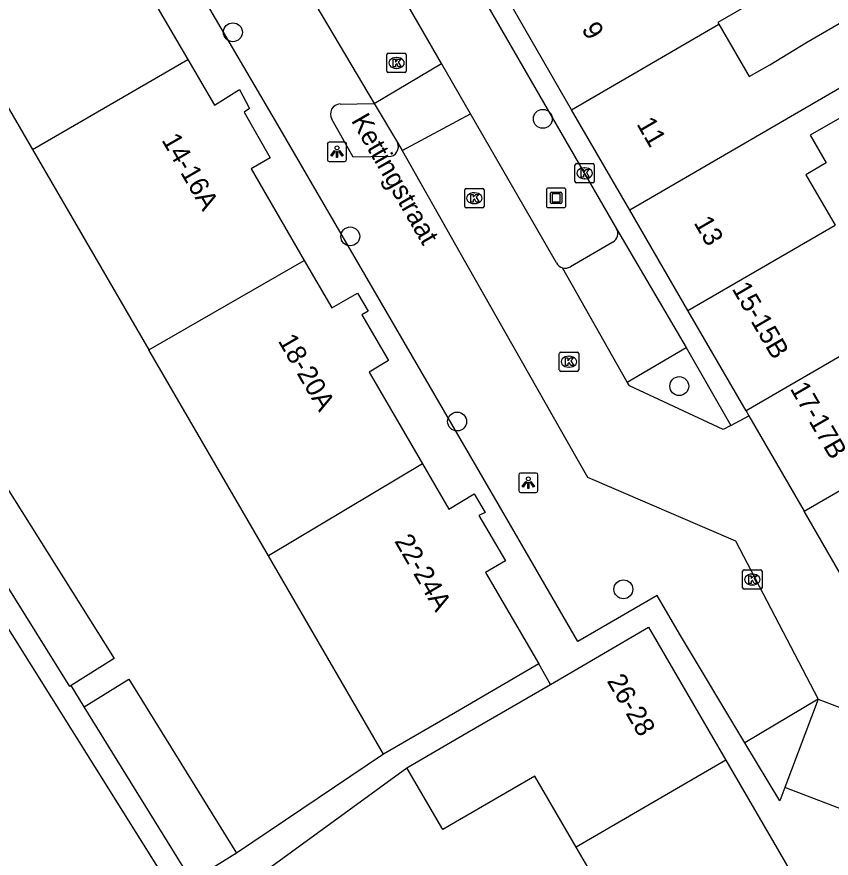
# Model space of a CAD drawing. Extents: x 161801 to 162379, y 382315 to 382832.
# Drawn here: x 162111.23 to 162153.34, y 382526.64 to 382570.14 of the extents above; entities that cross this region are included whole.
import ezdxf

# ---------------------------------------------------------------- set-up
doc = ezdxf.new("R2010")
doc.units = 0
for name, color, linetype in [('IMGEO_Boom', 7, 'Continuous'), ('IMGEO_Kolk', 7, 'Continuous'), ('IMGEO_Kunstobject', 7, 'Continuous'), ('IMGEO_Lichtpunt', 7, 'Continuous'), ('IMGEO_Openbare_ruimte_label', 7, 'Continuous'), ('IMGEO_Pand', 7, 'Continuous'), ('IMGEO_Pand_nummerreeks', 7, 'Continuous'), ('IMGEO_Parkeervlak_open', 7, 'Continuous'), ('IMGEO_Voetpad_open', 7, 'Continuous'), ('IMGEO_Woonerf_open', 7, 'Continuous')]:
    doc.layers.add(name, color=color, linetype=linetype)

msp = doc.modelspace()

# ---------------------------------------------------------------- linework, layer by layer
at = {"layer": 'IMGEO_Boom'}
for centre in [(162122.401, 382569.337), (162138.426, 382564.863), (162128.469, 382558.785), (162145.482, 382551.046), (162133.993, 382549.214), (162142.591, 382540.541)]:
    msp.add_circle(centre, 0.489, dxfattribs=at)
at = {"layer": 'IMGEO_Kolk'}
for p, q in [((162130.361, 382567.325), (162130.361, 382568.177)), ((162130.436, 382568.251), (162131.288, 382568.251)), ((162130.849, 382568.031), (162130.874, 382568.031)), ((162131.362, 382568.177), (162131.362, 382567.325)), ((162130.872, 382567.471), (162130.847, 382567.471)), ((162131.288, 382567.251), (162130.436, 382567.251)), ((162140.085, 382561.62), (162140.085, 382562.472)), ((162140.16, 382562.546), (162141.012, 382562.546)), ((162140.573, 382562.326), (162140.598, 382562.326)), ((162141.086, 382562.472), (162141.086, 382561.62)), ((162141.012, 382561.546), (162140.16, 382561.546)), ((162140.596, 382561.766), (162140.571, 382561.766)), ((162134.385, 382560.333), (162134.385, 382561.185)), ((162134.46, 382561.259), (162135.312, 382561.259)), ((162134.873, 382561.039), (162134.898, 382561.039)), ((162135.386, 382561.185), (162135.386, 382560.333)), ((162134.896, 382560.479), (162134.871, 382560.479)), ((162135.312, 382560.259), (162134.46, 382560.259)), ((162139.279, 382551.882), (162139.279, 382552.734)), ((162139.354, 382552.808), (162140.206, 382552.808)), ((162140.28, 382552.734), (162140.28, 382551.882)), ((162139.767, 382552.588), (162139.792, 382552.588)), ((162140.206, 382551.808), (162139.354, 382551.808)), ((162139.79, 382552.028), (162139.765, 382552.028)), ((162148.759, 382540.619), (162148.759, 382541.471)), ((162148.834, 382541.545), (162149.686, 382541.545)), ((162149.76, 382541.471), (162149.76, 382540.619)), ((162149.247, 382541.325), (162149.272, 382541.325)), ((162149.686, 382540.545), (162148.834, 382540.545)), ((162149.27, 382540.765), (162149.245, 382540.765))]:
    msp.add_line(p, q, dxfattribs=at)
for points in [[(162130.361, 382567.325), (162130.361, 382568.177)], [(162130.436, 382568.251), (162131.288, 382568.251)], [(162130.682, 382567.951), (162130.805, 382567.951), (162130.805, 382567.8), (162130.935, 382567.951), (162131.099, 382567.951), (162130.953, 382567.8), (162131.106, 382567.551), (162130.954, 382567.551), (162130.869, 382567.715), (162130.805, 382567.648), (162130.805, 382567.551), (162130.682, 382567.551), (162130.682, 382567.951)], [(162131.362, 382568.177), (162131.362, 382567.325)], [(162131.288, 382567.251), (162130.436, 382567.251)], [(162140.085, 382561.62), (162140.085, 382562.472)], [(162140.16, 382562.546), (162141.012, 382562.546)], [(162140.406, 382562.246), (162140.529, 382562.246), (162140.529, 382562.095), (162140.659, 382562.246), (162140.823, 382562.246), (162140.677, 382562.095), (162140.83, 382561.846), (162140.678, 382561.846), (162140.593, 382562.01), (162140.529, 382561.943), (162140.529, 382561.846), (162140.406, 382561.846), (162140.406, 382562.246)], [(162141.086, 382562.472), (162141.086, 382561.62)], [(162141.012, 382561.546), (162140.16, 382561.546)], [(162134.385, 382560.333), (162134.385, 382561.185)], [(162134.46, 382561.259), (162135.312, 382561.259)], [(162134.706, 382560.959), (162134.829, 382560.959), (162134.829, 382560.808), (162134.959, 382560.959), (162135.123, 382560.959), (162134.977, 382560.808), (162135.13, 382560.559), (162134.978, 382560.559), (162134.893, 382560.723), (162134.829, 382560.656), (162134.829, 382560.559), (162134.706, 382560.559), (162134.706, 382560.959)], [(162135.386, 382561.185), (162135.386, 382560.333)], [(162135.312, 382560.259), (162134.46, 382560.259)], [(162139.279, 382551.882), (162139.279, 382552.734)], [(162139.354, 382552.808), (162140.206, 382552.808)], [(162140.28, 382552.734), (162140.28, 382551.882)], [(162139.6, 382552.508), (162139.723, 382552.508), (162139.723, 382552.357), (162139.853, 382552.508), (162140.017, 382552.508), (162139.871, 382552.357), (162140.024, 382552.108), (162139.872, 382552.108), (162139.787, 382552.272), (162139.723, 382552.205), (162139.723, 382552.108), (162139.6, 382552.108), (162139.6, 382552.508)], [(162140.206, 382551.808), (162139.354, 382551.808)], [(162148.759, 382540.619), (162148.759, 382541.471)], [(162148.834, 382541.545), (162149.686, 382541.545)], [(162149.76, 382541.471), (162149.76, 382540.619)], [(162149.08, 382541.245), (162149.203, 382541.245), (162149.203, 382541.094), (162149.333, 382541.245), (162149.497, 382541.245), (162149.351, 382541.094), (162149.504, 382540.845), (162149.352, 382540.845), (162149.267, 382541.009), (162149.203, 382540.942), (162149.203, 382540.845), (162149.08, 382540.845), (162149.08, 382541.245)], [(162149.686, 382540.545), (162148.834, 382540.545)]]:
    msp.add_lwpolyline(points, dxfattribs=at)
for centre, start, end in [((162130.438, 382568.175), 91.552, 178.448), ((162130.438, 382568.175), 91.552, 178.448), ((162131.286, 382568.175), 1.552, 88.448), ((162131.286, 382568.175), 1.552, 88.448), ((162130.438, 382567.327), 181.552, 268.448), ((162130.438, 382567.327), 181.552, 268.448), ((162131.286, 382567.327), 271.552, 358.448), ((162131.286, 382567.327), 271.552, 358.448), ((162140.162, 382562.47), 91.552, 178.448), ((162140.162, 382562.47), 91.552, 178.448), ((162141.01, 382562.47), 1.552, 88.448), ((162141.01, 382562.47), 1.552, 88.448), ((162140.162, 382561.622), 181.552, 268.448), ((162140.162, 382561.622), 181.552, 268.448), ((162141.01, 382561.622), 271.552, 358.448), ((162141.01, 382561.622), 271.552, 358.448), ((162134.462, 382561.183), 91.552, 178.448), ((162134.462, 382561.183), 91.552, 178.448), ((162135.31, 382561.183), 1.552, 88.448), ((162135.31, 382561.183), 1.552, 88.448), ((162134.462, 382560.335), 181.552, 268.448), ((162134.462, 382560.335), 181.552, 268.448), ((162135.31, 382560.335), 271.552, 358.448), ((162135.31, 382560.335), 271.552, 358.448), ((162139.356, 382552.732), 91.552, 178.448), ((162139.356, 382552.732), 91.552, 178.448), ((162140.204, 382552.732), 1.552, 88.448), ((162140.204, 382552.732), 1.552, 88.448), ((162139.356, 382551.884), 181.552, 268.448), ((162139.356, 382551.884), 181.552, 268.448), ((162140.204, 382551.884), 271.552, 358.448), ((162140.204, 382551.884), 271.552, 358.448), ((162148.836, 382541.469), 91.552, 178.448), ((162148.836, 382541.469), 91.552, 178.448), ((162149.684, 382541.469), 1.552, 88.448), ((162149.684, 382541.469), 1.552, 88.448), ((162148.836, 382540.621), 181.552, 268.448), ((162148.836, 382540.621), 181.552, 268.448), ((162149.684, 382540.621), 271.552, 358.448), ((162149.684, 382540.621), 271.552, 358.448)]:
    msp.add_arc(centre, 0.0765, start, end, dxfattribs=at)
for centre, major_axis, ratio, start_param, end_param in [((162130.848, 382567.751), (-0.387, 0.002), 0.722429, 4.712389, 7.853982), ((162130.873, 382567.751), (-0.39, 0.002), 0.717154, 1.570796, 4.712389), ((162140.572, 382562.046), (-0.387, 0.002), 0.722429, 4.712389, 7.853982), ((162140.597, 382562.046), (-0.39, 0.002), 0.717154, 1.570796, 4.712389), ((162134.872, 382560.759), (-0.387, 0.002), 0.722429, 4.712389, 7.853982), ((162134.897, 382560.759), (-0.39, 0.002), 0.717154, 1.570796, 4.712389), ((162139.766, 382552.308), (-0.387, 0.002), 0.722429, 4.712389, 7.853982), ((162139.791, 382552.308), (-0.39, 0.002), 0.717154, 1.570796, 4.712389), ((162149.246, 382541.045), (-0.387, 0.002), 0.722429, 4.712389, 7.853982), ((162149.271, 382541.045), (-0.39, 0.002), 0.717154, 1.570796, 4.712389)]:
    msp.add_ellipse(centre, major_axis=major_axis, ratio=ratio, start_param=start_param, end_param=end_param, dxfattribs=at)
at = {"layer": 'IMGEO_Kunstobject'}
for p, q in [((162138.615, 382561.195), (162138.615, 382560.354)), ((162138.615, 382561.195), (162138.615, 382560.354)), ((162139.531, 382561.279), (162138.69, 382561.279)), ((162139.531, 382561.279), (162138.69, 382561.279)), ((162138.829, 382560.543), (162138.829, 382561.017)), ((162138.879, 382561.067), (162139.353, 382561.067)), ((162138.909, 382560.967), (162138.909, 382560.593)), ((162139.303, 382560.987), (162138.929, 382560.987)), ((162139.323, 382560.593), (162139.323, 382560.967)), ((162139.403, 382561.017), (162139.403, 382560.543)), ((162139.615, 382560.363), (162139.615, 382561.204)), ((162139.615, 382560.363), (162139.615, 382561.204)), ((162139.353, 382560.493), (162138.879, 382560.493)), ((162138.929, 382560.573), (162139.303, 382560.573)), ((162138.699, 382560.279), (162139.54, 382560.279)), ((162138.699, 382560.279), (162139.54, 382560.279))]:
    msp.add_line(p, q, dxfattribs=at)
for centre, radius, start, end in [((162138.693, 382561.201), 0.0779, 92.4484, 184.2845), ((162138.693, 382561.201), 0.0779, 92.4484, 184.2845), ((162138.879, 382561.017), 0.05, 90, 180), ((162138.929, 382560.967), 0.02, 90, 180), ((162139.303, 382560.967), 0.02, 360, 90), ((162139.353, 382561.017), 0.05, 360, 90), ((162139.537, 382561.201), 0.0779, 2.4484, 94.2845), ((162139.537, 382561.201), 0.0779, 2.4484, 94.2845), ((162138.879, 382560.543), 0.05, 180, 270), ((162138.929, 382560.593), 0.02, 180, 270), ((162139.303, 382560.593), 0.02, 270, 0), ((162139.353, 382560.543), 0.05, 270, 0), ((162138.693, 382560.357), 0.0779, 182.4484, 274.2845), ((162138.693, 382560.357), 0.0779, 182.4484, 274.2845), ((162139.537, 382560.357), 0.0779, 272.4484, 4.2845), ((162139.537, 382560.357), 0.0779, 272.4484, 4.2845)]:
    msp.add_arc(centre, radius, start, end, dxfattribs=at)
at = {"layer": 'IMGEO_Lichtpunt'}
for p, q in [((162127.283, 382563.562), (162127.283, 382562.755)), ((162127.283, 382563.562), (162127.283, 382562.755)), ((162128.185, 382563.657), (162127.377, 382563.657)), ((162128.185, 382563.657), (162127.377, 382563.657)), ((162128.279, 382562.755), (162128.279, 382563.562)), ((162128.279, 382562.755), (162128.279, 382563.562)), ((162127.377, 382562.661), (162128.185, 382562.661)), ((162127.377, 382562.661), (162128.185, 382562.661)), ((162137.178, 382546.453), (162137.178, 382545.646)), ((162137.178, 382546.453), (162137.178, 382545.646)), ((162138.08, 382546.548), (162137.272, 382546.548)), ((162138.08, 382546.548), (162137.272, 382546.548)), ((162138.174, 382545.646), (162138.174, 382546.453)), ((162138.174, 382545.646), (162138.174, 382546.453)), ((162137.272, 382545.552), (162138.08, 382545.552)), ((162137.272, 382545.552), (162138.08, 382545.552))]:
    msp.add_line(p, q, dxfattribs=at)
for points in [[(162127.657, 382563.226), (162127.696, 382563.198), (162127.508, 382562.936), (162127.47, 382562.963), (162127.657, 382563.226)], [(162127.759, 382563.178), (162127.806, 382563.178), (162127.806, 382562.856), (162127.759, 382562.856), (162127.759, 382563.178)], [(162127.869, 382563.198), (162127.907, 382563.225), (162128.094, 382562.963), (162128.055, 382562.935), (162127.869, 382563.198)], [(162137.552, 382546.117), (162137.591, 382546.089), (162137.403, 382545.827), (162137.365, 382545.854), (162137.552, 382546.117)], [(162137.654, 382546.069), (162137.701, 382546.069), (162137.701, 382545.747), (162137.654, 382545.747), (162137.654, 382546.069)], [(162137.764, 382546.089), (162137.802, 382546.116), (162137.989, 382545.854), (162137.95, 382545.826), (162137.764, 382546.089)]]:
    msp.add_lwpolyline(points, dxfattribs=at)
for centre in [(162127.782, 382563.36), (162137.677, 382546.251)]:
    msp.add_circle(centre, 0.0994, dxfattribs=at)
for centre, start, end in [((162127.377, 382563.562), 90, 180), ((162127.377, 382563.562), 90, 180), ((162128.185, 382563.562), 0, 90), ((162128.185, 382563.562), 0, 90), ((162127.377, 382562.755), 180, 270), ((162127.377, 382562.755), 180, 270), ((162128.185, 382562.755), 270, 0), ((162128.185, 382562.755), 270, 360), ((162137.272, 382546.453), 90, 180), ((162137.272, 382546.453), 90, 180), ((162138.08, 382546.453), 0, 90), ((162138.08, 382546.453), 0, 90), ((162137.272, 382545.646), 180, 270), ((162137.272, 382545.646), 180, 270), ((162138.08, 382545.646), 270, 0), ((162138.08, 382545.646), 270, 360)]:
    msp.add_arc(centre, 0.0946, start, end, dxfattribs=at)
at = {"layer": 'IMGEO_Pand'}
for points in [[(162148.427, 382577.206), (162149.201, 382577.655), (162149.722, 382577.957), (162150.346, 382578.319), (162151.82, 382575.775), (162151.659, 382575.681), (162151.196, 382575.413), (162149.176, 382574.243), (162148.921, 382574.095), (162148.681, 382573.956), (162148.721, 382573.887), (162148.85, 382573.665), (162149.044, 382573.33), (162150.158, 382571.407), (162147.471, 382569.85), (162147.528, 382569.752)], [(162114.042, 382578.304), (162115.409, 382575.952), (162116.738, 382576.747), (162117.261, 382575.769), (162116.97, 382575.589), (162118.318, 382573.243), (162117.306, 382572.656), (162120.071, 382567.925)], [(162106.08, 382573.541), (162112.045, 382563.269)], [(162139.909, 382565.336), (162136.901, 382570.526)], [(162147.528, 382569.752), (162149.096, 382567.046), (162150.157, 382567.66), (162152.029, 382568.786), (162154.287, 382570.095), (162155.744, 382567.581)], [(162139.909, 382565.336), (162147.528, 382569.752)], [(162155.744, 382567.581), (162157.523, 382568.569), (162157.546, 382568.378), (162157.588, 382568.036), (162157.904, 382565.426), (162157.222, 382565.031), (162154.956, 382563.718), (162154.149, 382565.11), (162152.255, 382564.012), (162153.084, 382562.582), (162152.034, 382561.973), (162153.543, 382559.37)], [(162112.045, 382563.269), (162120.071, 382567.925)], [(162120.071, 382567.925), (162121.446, 382565.572), (162122.744, 382566.373), (162123.264, 382565.402), (162122.984, 382565.199), (162124.331, 382562.849), (162123.338, 382562.278), (162126.09, 382557.539)], [(162155.744, 382567.581), (162155.383, 382567.372), (162142.917, 382560.146)], [(162142.917, 382560.146), (162139.909, 382565.336)], [(162112.045, 382563.269), (162118.056, 382552.919)], [(162145.925, 382554.955), (162142.917, 382560.146)], [(162145.925, 382554.955), (162153.543, 382559.37)], [(162118.056, 382552.919), (162126.09, 382557.539)], [(162126.09, 382557.539), (162127.513, 382555.089), (162128.85, 382555.853), (162129.387, 382554.913), (162129.064, 382554.737), (162130.45, 382552.361), (162129.438, 382551.758), (162132.201, 382547.025)], [(162161.756, 382557.197), (162148.932, 382549.765)], [(162148.932, 382549.765), (162145.925, 382554.955)], [(162124.235, 382542.279), (162118.056, 382552.919)], [(162148.932, 382549.765), (162149.084, 382549.502)], [(162149.084, 382549.502), (162151.94, 382544.574)], [(162151.94, 382544.574), (162159.559, 382548.99)], [(162132.201, 382547.025), (162124.235, 382542.279)], [(162132.201, 382547.025), (162133.572, 382544.678), (162134.871, 382545.479), (162135.439, 382544.515), (162135.115, 382544.361), (162136.495, 382542.01), (162135.467, 382541.418), (162138.225, 382536.681)], [(162108.341, 382544.506), (162110.64, 382545.908), (162116.26, 382536.957), (162114.032, 382535.56)], [(162114.032, 382535.56), (162113.972, 382535.523), (162108.341, 382544.506)], [(162159.046, 382537.334), (162155.223, 382538.909), (162151.94, 382544.574)], [(162130.194, 382532.017), (162124.235, 382542.279)], [(162138.821, 382535.628), (162143.898, 382538.579), (162147.891, 382531.711)], [(162138.225, 382536.681), (162133.902, 382534.17), (162130.194, 382532.017)], [(162114.714, 382534.472), (162117.02, 382535.897), (162122.585, 382526.907)], [(162131.393, 382531.31), (162134.499, 382533.116), (162138.821, 382535.628)], [(162122.585, 382526.907), (162120.283, 382525.463), (162114.714, 382534.472)], [(162147.891, 382531.711), (162140.152, 382527.215)], [(162147.891, 382531.711), (162153.316, 382522.375)], [(162140.152, 382527.215), (162138.01, 382530.889), (162133.247, 382528.121), (162131.393, 382531.31)], [(162143.287, 382521.837), (162140.152, 382527.215)]]:
    msp.add_lwpolyline(points, dxfattribs=at)
at = {"layer": 'IMGEO_Parkeervlak_open'}
for points in [[(162117.511, 382576.849), (162121.605, 382579.284), (162126.691, 382570.732), (162129.711, 382565.654)], [(162127.938, 382565.629), (162129.711, 382565.654)], [(162130.456, 382562.907), (162128.619, 382562.889), (162127.521, 382564.844)], [(162130.905, 382563.646), (162131.147, 382563.219)], [(162131.147, 382563.219), (162134.137, 382557.957), (162140.12, 382547.429), (162140.74, 382546.337), (162148.384, 382543.041), (162152.667, 382534.861)], [(162142.045, 382558.493), (162139.849, 382557.215)], [(162142.779, 382551.257), (162139.45, 382557.161)], [(162142.779, 382551.257), (162145.836, 382553.042)], [(162152.667, 382534.861), (162148.876, 382532.598)], [(162152.667, 382534.861), (162150.943, 382530.295)], [(162152.667, 382534.861), (162159.178, 382532.372)]]:
    msp.add_lwpolyline(points, dxfattribs=at)
for centre, radius, start, end in [((162127.96, 382565.114), 0.516, 92.4632, 211.5814), ((162130.447, 382563.418), 0.511, 270.9791, 26.4571), ((162141.805, 382558.936), 0.504, 298.4677, 29.5539), ((162139.587, 382557.653), 0.511, 254.4843, 300.9307)]:
    msp.add_arc(centre, radius, start, end, dxfattribs=at)
at = {"layer": 'IMGEO_Voetpad_open'}
for points in [[(162148.876, 382532.598), (162145.486, 382538.236), (162144.332, 382540.219), (162140.243, 382537.843), (162136.179, 382544.834), (162124.722, 382564.546), (162117.511, 382576.849)], [(162133.145, 382574.907), (162142.243, 382559.184)], [(162085.175, 382554.158), (162096.508, 382561.261), (162101.682, 382553.006), (162113.015, 382534.923), (162119.597, 382524.422), (162111.664, 382519.483)], [(162142.243, 382559.184), (162145.836, 382553.042)], [(162145.836, 382553.042), (162148.15, 382549.002)], [(162148.15, 382549.002), (162149.084, 382549.502)], [(162138.821, 382535.628), (162138.225, 382536.681)], [(162114.714, 382534.472), (162114.032, 382535.56)], [(162150.943, 382530.295), (162150.685, 382529.61), (162148.876, 382532.598)], [(162130.194, 382532.017), (162122.585, 382526.907)], [(162121.001, 382523.458), (162120.869, 382523.652), (162131.393, 382531.31)], [(162157.436, 382527.813), (162150.943, 382530.295)]]:
    msp.add_lwpolyline(points, dxfattribs=at)
at = {"layer": 'IMGEO_Woonerf_open'}
for points in [[(162133.186, 382567.729), (162130.098, 382573.085)], [(162129.711, 382565.654), (162133.186, 382567.729)], [(162134.69, 382565.121), (162133.186, 382567.729)], [(162129.711, 382565.654), (162130.905, 382563.646)], [(162131.147, 382563.219), (162134.69, 382565.121)], [(162139.134, 382557.41), (162134.69, 382565.121)], [(162148.15, 382549.002), (162147.758, 382548.797), (162142.9, 382551.066), (162142.779, 382551.257)]]:
    msp.add_lwpolyline(points, dxfattribs=at)
msp.add_arc((162139.585, 382557.657), 0.514, 208.722, 254.8036, dxfattribs=at)

# ---------------------------------------------------------------- texts
at = {"layer": 'IMGEO_Openbare_ruimte_label'}
msp.add_text('Kettingstraat', height=1, rotation=299.9225, dxfattribs=at).set_placement((162128.492, 382564.774))
at = {"layer": 'IMGEO_Pand_nummerreeks'}
for s, rotation, p in [('9', 300.0915, (162140.404, 382569.508)), ('11', 300.0915, (162143.248, 382564.6)), ('14-16A', 300.0948, (162118.69, 382563.766)), ('13', 300.0915, (162146.209, 382559.491)), ('15-15B', 300.229, (162148.179, 382556.082)), ('18-20A', 300.1679, (162124.708, 382553.39)), ('17-17B', 299.9655, (162151.186, 382550.918)), ('22-24A', 300.2127, (162130.729, 382543.036)), ('26-28', 300.1715, (162141.715, 382535.807))]:
    msp.add_text(s, height=1, rotation=rotation, dxfattribs=at).set_placement(p)

doc.saveas('drawing.dxf')
